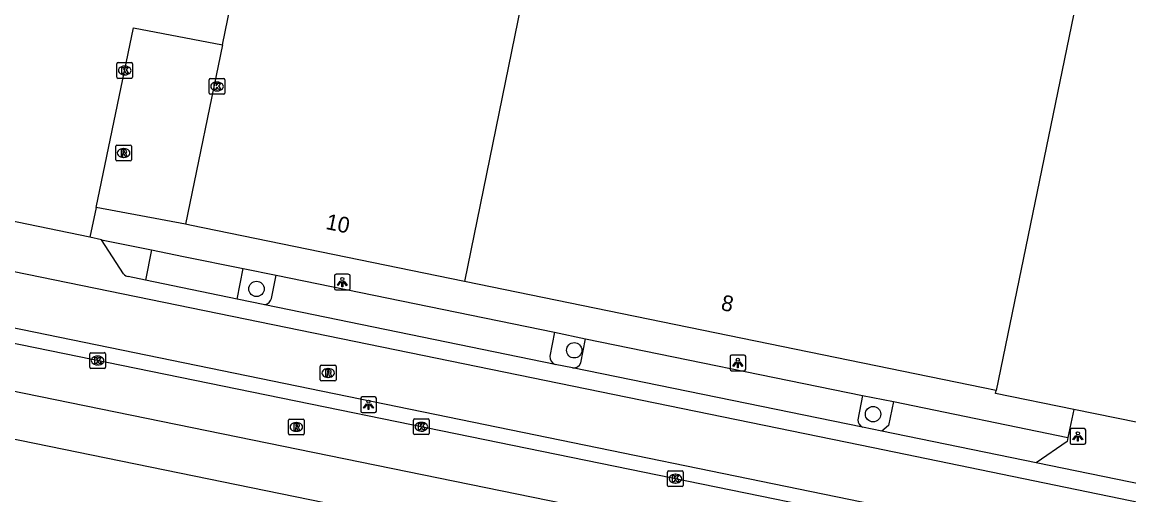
# Model space of a CAD drawing. Extents: x 157692 to 159670, y 381454 to 383289.
# Drawn here: x 158658.8 to 158729.2, y 382092.4 to 382122.5 of the extents above; entities that cross this region are included whole.
import ezdxf

# ---------------------------------------------------------------- set-up
doc = ezdxf.new("R2010")
doc.units = 0
for name, color, linetype in [('IMGEO_Boom', 7, 'Continuous'), ('IMGEO_Fietspad_gesloten', 7, 'Continuous'), ('IMGEO_Kolk', 7, 'Continuous'), ('IMGEO_Lichtpunt', 7, 'Continuous'), ('IMGEO_Pand', 7, 'Continuous'), ('IMGEO_Pand_nummerreeks', 7, 'Continuous'), ('IMGEO_Parkeervlak_open', 7, 'Continuous'), ('IMGEO_Rijbaan_lokaal_gesloten', 7, 'Continuous'), ('IMGEO_Rijbaan_lokaal_open', 7, 'Continuous'), ('IMGEO_Rijbaan_regionaal_gesloten', 7, 'Continuous'), ('IMGEO_Rioolput', 7, 'Continuous'), ('IMGEO_Voetpad_open', 7, 'Continuous')]:
    doc.layers.add(name, color=color, linetype=linetype)

msp = doc.modelspace()

# ---------------------------------------------------------------- linework, layer by layer
at = {"layer": 'IMGEO_Boom'}
for centre in [(158673.736, 382105.557), (158693.945, 382101.647), (158712.953, 382097.579)]:
    msp.add_circle(centre, 0.489, dxfattribs=at)
at = {"layer": 'IMGEO_Fietspad_gesloten'}
msp.add_lwpolyline([(158640.458, 382106.746), (158759.226, 382082.344), (158791.317, 382075.663)], dxfattribs=at)
at = {"layer": 'IMGEO_Kolk'}
for p, q in [((158664.852, 382119.042), (158664.852, 382119.894)), ((158664.927, 382119.968), (158665.779, 382119.968)), ((158665.34, 382119.748), (158665.365, 382119.748)), ((158665.853, 382119.894), (158665.853, 382119.042)), ((158665.779, 382118.968), (158664.927, 382118.968)), ((158665.363, 382119.188), (158665.338, 382119.188)), ((158670.802, 382118.951), (158671.654, 382118.951)), ((158670.727, 382118.025), (158670.727, 382118.877)), ((158671.215, 382118.731), (158671.24, 382118.731)), ((158671.728, 382118.877), (158671.728, 382118.025)), ((158671.654, 382117.951), (158670.802, 382117.951)), ((158671.238, 382118.171), (158671.213, 382118.171)), ((158663.126, 382100.571), (158663.126, 382101.423)), ((158663.201, 382101.497), (158664.053, 382101.497)), ((158664.127, 382101.423), (158664.127, 382100.571)), ((158663.637, 382100.717), (158663.612, 382100.717)), ((158663.614, 382101.277), (158663.639, 382101.277)), ((158664.053, 382100.497), (158663.201, 382100.497)), ((158683.724, 382096.352), (158683.724, 382097.204)), ((158683.799, 382097.278), (158684.651, 382097.278)), ((158684.725, 382097.204), (158684.725, 382096.352)), ((158684.235, 382096.498), (158684.21, 382096.498)), ((158684.212, 382097.058), (158684.237, 382097.058)), ((158684.651, 382096.278), (158683.799, 382096.278)), ((158699.883, 382093.043), (158699.883, 382093.895)), ((158699.958, 382093.969), (158700.81, 382093.969)), ((158700.371, 382093.749), (158700.396, 382093.749)), ((158700.884, 382093.895), (158700.884, 382093.043)), ((158700.81, 382092.969), (158699.958, 382092.969)), ((158700.394, 382093.189), (158700.369, 382093.189))]:
    msp.add_line(p, q, dxfattribs=at)
for points in [[(158664.852, 382119.042), (158664.852, 382119.894)], [(158664.927, 382119.968), (158665.779, 382119.968)], [(158665.173, 382119.668), (158665.296, 382119.668), (158665.296, 382119.517), (158665.426, 382119.668), (158665.59, 382119.668), (158665.444, 382119.517), (158665.597, 382119.268), (158665.445, 382119.268), (158665.36, 382119.432), (158665.296, 382119.365), (158665.296, 382119.268), (158665.173, 382119.268), (158665.173, 382119.668)], [(158665.853, 382119.894), (158665.853, 382119.042)], [(158665.779, 382118.968), (158664.927, 382118.968)], [(158670.802, 382118.951), (158671.654, 382118.951)], [(158670.727, 382118.025), (158670.727, 382118.877)], [(158671.048, 382118.651), (158671.171, 382118.651), (158671.171, 382118.5), (158671.301, 382118.651), (158671.465, 382118.651), (158671.319, 382118.5), (158671.472, 382118.251), (158671.32, 382118.251), (158671.235, 382118.415), (158671.171, 382118.348), (158671.171, 382118.251), (158671.048, 382118.251), (158671.048, 382118.651)], [(158671.728, 382118.877), (158671.728, 382118.025)], [(158671.654, 382117.951), (158670.802, 382117.951)], [(158663.126, 382100.571), (158663.126, 382101.423)], [(158663.201, 382101.497), (158664.053, 382101.497)], [(158664.127, 382101.423), (158664.127, 382100.571)], [(158663.447, 382101.197), (158663.57, 382101.197), (158663.57, 382101.046), (158663.7, 382101.197), (158663.864, 382101.197), (158663.718, 382101.046), (158663.871, 382100.797), (158663.719, 382100.797), (158663.634, 382100.961), (158663.57, 382100.894), (158663.57, 382100.797), (158663.447, 382100.797), (158663.447, 382101.197)], [(158664.053, 382100.497), (158663.201, 382100.497)], [(158683.724, 382096.352), (158683.724, 382097.204)], [(158683.799, 382097.278), (158684.651, 382097.278)], [(158684.725, 382097.204), (158684.725, 382096.352)], [(158684.045, 382096.978), (158684.168, 382096.978), (158684.168, 382096.827), (158684.298, 382096.978), (158684.462, 382096.978), (158684.316, 382096.827), (158684.469, 382096.578), (158684.317, 382096.578), (158684.232, 382096.742), (158684.168, 382096.675), (158684.168, 382096.578), (158684.045, 382096.578), (158684.045, 382096.978)], [(158684.651, 382096.278), (158683.799, 382096.278)], [(158699.883, 382093.043), (158699.883, 382093.895)], [(158699.958, 382093.969), (158700.81, 382093.969)], [(158700.204, 382093.669), (158700.327, 382093.669), (158700.327, 382093.518), (158700.457, 382093.669), (158700.621, 382093.669), (158700.475, 382093.518), (158700.628, 382093.269), (158700.476, 382093.269), (158700.391, 382093.433), (158700.327, 382093.366), (158700.327, 382093.269), (158700.204, 382093.269), (158700.204, 382093.669)], [(158700.884, 382093.895), (158700.884, 382093.043)], [(158700.81, 382092.969), (158699.958, 382092.969)]]:
    msp.add_lwpolyline(points, dxfattribs=at)
for centre, start, end in [((158664.929, 382119.892), 91.55205, 178.44795), ((158664.929, 382119.892), 91.55205, 178.44795), ((158665.777, 382119.892), 1.55205, 88.44795), ((158665.777, 382119.892), 1.55205, 88.44795), ((158664.929, 382119.044), 181.55205, 268.44795), ((158664.929, 382119.044), 181.55205, 268.44795), ((158665.777, 382119.044), 271.55205, 358.44795), ((158665.777, 382119.044), 271.55205, 358.44795), ((158670.804, 382118.875), 91.55205, 178.44795), ((158670.804, 382118.875), 91.55205, 178.44795), ((158671.652, 382118.875), 1.55205, 88.44795), ((158671.652, 382118.875), 1.55205, 88.44795), ((158670.804, 382118.027), 181.55205, 268.44795), ((158670.804, 382118.027), 181.55205, 268.44795), ((158671.652, 382118.027), 271.55205, 358.44795), ((158671.652, 382118.027), 271.55205, 358.44795), ((158663.203, 382101.421), 91.55205, 178.44795), ((158663.203, 382101.421), 91.55205, 178.44795), ((158664.051, 382101.421), 1.55205, 88.44795), ((158664.051, 382101.421), 1.55205, 88.44795), ((158663.203, 382100.573), 181.55205, 268.44795), ((158663.203, 382100.573), 181.55205, 268.44795), ((158664.051, 382100.573), 271.55205, 358.44795), ((158664.051, 382100.573), 271.55205, 358.44795), ((158683.801, 382097.202), 91.55205, 178.44795), ((158683.801, 382097.202), 91.55205, 178.44795), ((158684.649, 382097.202), 1.55205, 88.44795), ((158684.649, 382097.202), 1.55205, 88.44795), ((158683.801, 382096.354), 181.55205, 268.44795), ((158683.801, 382096.354), 181.55205, 268.44795), ((158684.649, 382096.354), 271.55205, 358.44795), ((158684.649, 382096.354), 271.55205, 358.44795), ((158699.96, 382093.893), 91.55205, 178.44795), ((158699.96, 382093.893), 91.55205, 178.44795), ((158700.808, 382093.893), 1.55205, 88.44795), ((158700.808, 382093.893), 1.55205, 88.44795), ((158699.96, 382093.045), 181.55205, 268.44795), ((158699.96, 382093.045), 181.55205, 268.44795), ((158700.808, 382093.045), 271.55205, 358.44795), ((158700.808, 382093.045), 271.55205, 358.44795)]:
    msp.add_arc(centre, 0.0765, start, end, dxfattribs=at)
for centre, major_axis, ratio, start_param, end_param in [((158665.339, 382119.468), (-0.387, 0.002), 0.722429, 4.712389, 7.853982), ((158665.364, 382119.468), (-0.39, 0.002), 0.717154, 1.570796, 4.712389), ((158671.214, 382118.451), (-0.387, 0.002), 0.722429, 4.712389, 7.853982), ((158671.239, 382118.451), (-0.39, 0.002), 0.717154, 1.570796, 4.712389), ((158663.613, 382100.997), (-0.387, 0.002), 0.722429, 4.712389, 7.853982), ((158663.638, 382100.997), (-0.39, 0.002), 0.717154, 1.570796, 4.712389), ((158684.211, 382096.778), (-0.387, 0.002), 0.722429, 4.712389, 7.853982), ((158684.236, 382096.778), (-0.39, 0.002), 0.717154, 1.570796, 4.712389), ((158700.37, 382093.469), (-0.387, 0.002), 0.722429, 4.712389, 7.853982), ((158700.395, 382093.469), (-0.39, 0.002), 0.717154, 1.570796, 4.712389)]:
    msp.add_ellipse(centre, major_axis=major_axis, ratio=ratio, start_param=start_param, end_param=end_param, dxfattribs=at)
at = {"layer": 'IMGEO_Lichtpunt'}
for p, q in [((158678.694, 382106.391), (158678.694, 382105.584)), ((158678.694, 382106.391), (158678.694, 382105.584)), ((158679.596, 382106.486), (158678.788, 382106.486)), ((158679.596, 382106.486), (158678.788, 382106.486)), ((158679.69, 382105.584), (158679.69, 382106.391)), ((158679.69, 382105.584), (158679.69, 382106.391)), ((158678.788, 382105.49), (158679.596, 382105.49)), ((158678.788, 382105.49), (158679.596, 382105.49)), ((158704.758, 382101.342), (158703.95, 382101.342)), ((158704.758, 382101.342), (158703.95, 382101.342)), ((158703.856, 382101.247), (158703.856, 382100.44)), ((158703.856, 382101.247), (158703.856, 382100.44)), ((158704.852, 382100.44), (158704.852, 382101.247)), ((158704.852, 382100.44), (158704.852, 382101.247)), ((158703.95, 382100.346), (158704.758, 382100.346)), ((158703.95, 382100.346), (158704.758, 382100.346)), ((158680.364, 382098.584), (158680.364, 382097.777)), ((158680.364, 382098.584), (158680.364, 382097.777)), ((158681.266, 382098.679), (158680.458, 382098.679)), ((158681.266, 382098.679), (158680.458, 382098.679)), ((158681.36, 382097.777), (158681.36, 382098.584)), ((158681.36, 382097.777), (158681.36, 382098.584)), ((158680.458, 382097.683), (158681.266, 382097.683)), ((158680.458, 382097.683), (158681.266, 382097.683)), ((158725.483, 382096.568), (158725.483, 382095.761)), ((158725.483, 382096.568), (158725.483, 382095.761)), ((158726.385, 382096.663), (158725.577, 382096.663)), ((158726.385, 382096.663), (158725.577, 382096.663)), ((158726.479, 382095.761), (158726.479, 382096.568)), ((158726.479, 382095.761), (158726.479, 382096.568)), ((158725.577, 382095.667), (158726.385, 382095.667)), ((158725.577, 382095.667), (158726.385, 382095.667))]:
    msp.add_line(p, q, dxfattribs=at)
for points in [[(158679.068, 382106.055), (158679.107, 382106.027), (158678.919, 382105.765), (158678.881, 382105.792), (158679.068, 382106.055)], [(158679.17, 382106.007), (158679.217, 382106.007), (158679.217, 382105.685), (158679.17, 382105.685), (158679.17, 382106.007)], [(158679.28, 382106.027), (158679.318, 382106.054), (158679.505, 382105.792), (158679.466, 382105.764), (158679.28, 382106.027)], [(158704.23, 382100.911), (158704.269, 382100.883), (158704.081, 382100.621), (158704.043, 382100.648), (158704.23, 382100.911)], [(158704.332, 382100.863), (158704.379, 382100.863), (158704.379, 382100.541), (158704.332, 382100.541), (158704.332, 382100.863)], [(158704.442, 382100.883), (158704.48, 382100.91), (158704.667, 382100.648), (158704.628, 382100.62), (158704.442, 382100.883)], [(158680.738, 382098.248), (158680.777, 382098.22), (158680.589, 382097.958), (158680.551, 382097.985), (158680.738, 382098.248)], [(158680.84, 382098.2), (158680.887, 382098.2), (158680.887, 382097.878), (158680.84, 382097.878), (158680.84, 382098.2)], [(158680.95, 382098.22), (158680.988, 382098.247), (158681.175, 382097.985), (158681.136, 382097.957), (158680.95, 382098.22)], [(158725.857, 382096.232), (158725.896, 382096.204), (158725.708, 382095.942), (158725.67, 382095.969), (158725.857, 382096.232)], [(158725.959, 382096.184), (158726.006, 382096.184), (158726.006, 382095.862), (158725.959, 382095.862), (158725.959, 382096.184)], [(158726.069, 382096.204), (158726.107, 382096.231), (158726.294, 382095.969), (158726.255, 382095.941), (158726.069, 382096.204)]]:
    msp.add_lwpolyline(points, dxfattribs=at)
for centre in [(158679.193, 382106.189), (158704.355, 382101.045), (158680.863, 382098.382), (158725.982, 382096.366)]:
    msp.add_circle(centre, 0.0994, dxfattribs=at)
for centre, start, end in [((158678.788, 382106.391), 90, 180), ((158678.788, 382106.391), 90, 180), ((158679.596, 382106.391), 0, 90), ((158679.596, 382106.391), 0, 90), ((158678.788, 382105.584), 180, 270), ((158678.788, 382105.584), 180, 270), ((158679.596, 382105.584), 270, 0), ((158679.596, 382105.584), 270, 360), ((158703.95, 382101.247), 90, 180), ((158703.95, 382101.247), 90, 180), ((158704.758, 382101.247), 0, 90), ((158704.758, 382101.247), 0, 90), ((158703.95, 382100.44), 180, 270), ((158703.95, 382100.44), 180, 270), ((158704.758, 382100.44), 270, 0), ((158704.758, 382100.44), 270, 360), ((158680.458, 382098.584), 90, 180), ((158680.458, 382098.584), 90, 180), ((158681.266, 382098.584), 0, 90), ((158681.266, 382098.584), 0, 90), ((158680.458, 382097.777), 180, 270), ((158680.458, 382097.777), 180, 270), ((158681.266, 382097.777), 270, 0), ((158681.266, 382097.777), 270, 360), ((158725.577, 382096.568), 90, 180), ((158725.577, 382096.568), 90, 180), ((158726.385, 382096.568), 0, 90), ((158726.385, 382096.568), 0, 90), ((158725.577, 382095.761), 180, 270), ((158725.577, 382095.761), 180, 270), ((158726.385, 382095.761), 270, 0), ((158726.385, 382095.761), 270, 360)]:
    msp.add_arc(centre, 0.0946, start, end, dxfattribs=at)
at = {"layer": 'IMGEO_Pand'}
for points in [[(158702.925, 382184.289), (158686.958, 382106.032)], [(158740.788, 382144.842), (158730.618, 382146.925), (158720.788, 382099.096)], [(158671.563, 382121.096), (158675.794, 382141.737), (158661.23, 382144.746), (158659.934, 382145.014)], [(158671.563, 382121.096), (158669.221, 382109.671)], [(158686.958, 382106.032), (158669.5, 382109.614), (158669.221, 382109.671)], [(158720.788, 382099.096), (158719.965, 382099.258), (158697.812, 382103.806), (158686.958, 382106.032)]]:
    msp.add_lwpolyline(points, dxfattribs=at)
at = {"layer": 'IMGEO_Parkeervlak_open'}
for points in [[(158674.683, 382104.955), (158674.988, 382106.425)], [(158692.698, 382102.803), (158692.401, 382101.272)], [(158694.364, 382100.858), (158694.667, 382102.373)], [(158712.287, 382098.765), (158711.976, 382097.217)], [(158714.258, 382098.383), (158713.942, 382096.848), (158713.507, 382096.508)]]:
    msp.add_lwpolyline(points, dxfattribs=at)
for centre, radius, start, end in [((158674.175, 382105.057), 0.519, 280.49549, 348.66809), ((158692.887, 382101.209), 0.49, 172.63583, 252.0539), ((158693.925, 382100.992), 0.459, 258.987, 343.06833), ((158712.472, 382097.215), 0.496, 179.78052, 248.7319)]:
    msp.add_arc(centre, radius, start, end, dxfattribs=at)
at = {"layer": 'IMGEO_Rijbaan_lokaal_gesloten'}
for points in [[(158663.538, 382110.748), (158665.906, 382122.186), (158671.563, 382121.096)], [(158669.221, 382109.671), (158663.538, 382110.748)]]:
    msp.add_lwpolyline(points, dxfattribs=at)
at = {"layer": 'IMGEO_Rijbaan_lokaal_open'}
for points in [[(158663.137, 382108.85), (158652.528, 382111.031), (158652.814, 382112.789), (158633.042, 382116.888), (158629.645, 382117.616)], [(158620.94, 382114.323), (158712.956, 382095.452), (158809.708, 382075.476)], [(158663.872, 382108.691), (158663.137, 382108.85)], [(158665.285, 382106.51), (158663.872, 382108.691)], [(158666.671, 382106.113), (158665.579, 382106.339)], [(158672.497, 382104.898), (158666.671, 382106.113)], [(158674.269, 382104.547), (158672.497, 382104.898)], [(158692.736, 382100.743), (158674.269, 382104.547)], [(158693.837, 382100.541), (158692.736, 382100.743)], [(158712.292, 382096.753), (158693.837, 382100.541)], [(158725.714, 382097.882), (158725.348, 382096.098)], [(158731.142, 382096.767), (158725.714, 382097.882)], [(158713.507, 382096.508), (158712.292, 382096.753)], [(158723.335, 382094.483), (158713.507, 382096.508)], [(158725.348, 382096.098), (158725.296, 382095.847), (158723.335, 382094.483)], [(158732.747, 382092.544), (158723.335, 382094.483)]]:
    msp.add_lwpolyline(points, dxfattribs=at)
msp.add_arc((158665.685, 382106.86), 0.531, 221.15298, 258.47966, dxfattribs=at)
at = {"layer": 'IMGEO_Rijbaan_regionaal_gesloten'}
for points in [[(158790.901, 382074.003), (158788.955, 382074.588), (158781.033, 382076.781), (158773.962, 382078.399), (158640.25, 382105.785)], [(158812.129, 382060.118), (158798.29, 382067.268), (158793.04, 382069.515), (158792.18, 382069.883), (158791.247, 382070.227), (158790.426, 382070.553), (158789.016, 382071.05), (158788.126, 382071.378), (158787.681, 382071.52), (158784.175, 382072.638), (158779.753, 382073.898), (158778.255, 382074.275), (158775.501, 382074.941), (158771.698, 382075.766), (158768.722, 382076.412), (158725.181, 382085.35), (158678.367, 382094.92), (158638.613, 382103.052)], [(158638.357, 382100.078), (158771.214, 382072.861)]]:
    msp.add_lwpolyline(points, dxfattribs=at)
at = {"layer": 'IMGEO_Rioolput'}
for p, q in [((158664.858, 382114.714), (158665.71, 382114.714)), ((158664.783, 382113.788), (158664.783, 382114.64)), ((158665.271, 382114.494), (158665.296, 382114.494)), ((158665.784, 382114.64), (158665.784, 382113.788)), ((158665.71, 382113.714), (158664.858, 382113.714)), ((158665.294, 382113.934), (158665.269, 382113.934)), ((158677.794, 382099.774), (158677.794, 382100.626)), ((158677.869, 382100.7), (158678.721, 382100.7)), ((158678.795, 382100.626), (158678.795, 382099.774)), ((158678.305, 382099.92), (158678.28, 382099.92)), ((158678.282, 382100.48), (158678.307, 382100.48)), ((158678.721, 382099.7), (158677.869, 382099.7)), ((158675.769, 382096.342), (158675.769, 382097.194)), ((158675.844, 382097.268), (158676.696, 382097.268)), ((158676.77, 382097.194), (158676.77, 382096.342)), ((158676.28, 382096.488), (158676.255, 382096.488)), ((158676.257, 382097.048), (158676.282, 382097.048)), ((158676.696, 382096.268), (158675.844, 382096.268))]:
    msp.add_line(p, q, dxfattribs=at)
for points in [[(158664.858, 382114.714), (158665.71, 382114.714)], [(158664.783, 382113.788), (158664.783, 382114.64)], [(158665.372, 382114.412), (158665.12, 382114.414), (158665.12, 382114.014)], [(158665.12, 382114.014), (158665.244, 382114.014), (158665.244, 382114.176), (158665.255, 382114.176)], [(158665.298, 382114.333), (158665.244, 382114.333), (158665.244, 382114.252)], [(158665.244, 382114.252), (158665.296, 382114.252)], [(158665.302, 382114.147), (158665.373, 382114.014), (158665.513, 382114.014), (158665.448, 382114.14)], [(158665.784, 382114.64), (158665.784, 382113.788)], [(158665.71, 382113.714), (158664.858, 382113.714)], [(158677.794, 382099.774), (158677.794, 382100.626)], [(158677.869, 382100.7), (158678.721, 382100.7)], [(158678.795, 382100.626), (158678.795, 382099.774)], [(158678.383, 382100.398), (158678.131, 382100.4), (158678.131, 382100)], [(158678.131, 382100), (158678.255, 382100), (158678.255, 382100.162), (158678.266, 382100.162)], [(158678.309, 382100.319), (158678.255, 382100.319), (158678.255, 382100.238)], [(158678.255, 382100.238), (158678.307, 382100.238)], [(158678.313, 382100.133), (158678.384, 382100), (158678.524, 382100), (158678.459, 382100.126)], [(158678.721, 382099.7), (158677.869, 382099.7)], [(158675.769, 382096.342), (158675.769, 382097.194)], [(158675.844, 382097.268), (158676.696, 382097.268)], [(158676.77, 382097.194), (158676.77, 382096.342)], [(158676.358, 382096.966), (158676.106, 382096.968), (158676.106, 382096.568)], [(158676.106, 382096.568), (158676.23, 382096.568), (158676.23, 382096.73), (158676.241, 382096.73)], [(158676.284, 382096.887), (158676.23, 382096.887), (158676.23, 382096.806)], [(158676.23, 382096.806), (158676.282, 382096.806)], [(158676.288, 382096.701), (158676.359, 382096.568), (158676.499, 382096.568), (158676.434, 382096.694)], [(158676.696, 382096.268), (158675.844, 382096.268)]]:
    msp.add_lwpolyline(points, dxfattribs=at)
for centre, radius, start, end in [((158664.86, 382114.638), 0.0765, 91.55205, 178.44795), ((158664.86, 382114.638), 0.0765, 91.55205, 178.44795), ((158665.708, 382114.638), 0.0765, 1.55205, 88.44795), ((158665.708, 382114.638), 0.0765, 1.55205, 88.44795), ((158665.254, 382114.123), 0.0533, 26.02933, 88.69889), ((158665.28, 382114.441), 0.19, 274.7715, 282.96867), ((158665.304, 382114.237), 0.0964, 77.00612, 93.18647), ((158665.318, 382114.294), 0.0378, 276.66336, 79.67722), ((158665.371, 382114.302), 0.109, 350.36119, 89.41601), ((158665.369, 382114.302), 0.112, 277.58423, 350.98172), ((158665.353, 382114.087), 0.108, 29.51342, 73.79051), ((158664.86, 382113.79), 0.0765, 181.55205, 268.44795), ((158664.86, 382113.79), 0.0765, 181.55205, 268.44795), ((158665.708, 382113.79), 0.0765, 271.55205, 358.44795), ((158665.708, 382113.79), 0.0765, 271.55205, 358.44795), ((158677.871, 382100.624), 0.0765, 91.55205, 178.44795), ((158677.871, 382100.624), 0.0765, 91.55205, 178.44795), ((158678.719, 382100.624), 0.0765, 1.55205, 88.44795), ((158678.719, 382100.624), 0.0765, 1.55205, 88.44795), ((158678.265, 382100.109), 0.0533, 26.02933, 88.69889), ((158678.291, 382100.427), 0.19, 274.7715, 282.96867), ((158678.315, 382100.223), 0.0964, 77.00612, 93.18647), ((158678.329, 382100.28), 0.0378, 276.66336, 79.67722), ((158678.382, 382100.288), 0.109, 350.36119, 89.41601), ((158678.38, 382100.288), 0.112, 277.58423, 350.98172), ((158678.364, 382100.073), 0.108, 29.51342, 73.79051), ((158677.871, 382099.776), 0.0765, 181.55205, 268.44795), ((158677.871, 382099.776), 0.0765, 181.55205, 268.44795), ((158678.719, 382099.776), 0.0765, 271.55205, 358.44795), ((158678.719, 382099.776), 0.0765, 271.55205, 358.44795), ((158675.846, 382097.192), 0.0765, 91.55205, 178.44795), ((158675.846, 382097.192), 0.0765, 91.55205, 178.44795), ((158676.694, 382097.192), 0.0765, 1.55205, 88.44795), ((158676.694, 382097.192), 0.0765, 1.55205, 88.44795), ((158676.24, 382096.677), 0.0533, 26.02933, 88.69889), ((158676.266, 382096.995), 0.19, 274.7715, 282.96867), ((158676.29, 382096.791), 0.0964, 77.00612, 93.18647), ((158676.304, 382096.848), 0.0378, 276.66336, 79.67722), ((158676.357, 382096.856), 0.109, 350.36119, 89.41601), ((158676.355, 382096.856), 0.112, 277.58423, 350.98172), ((158676.339, 382096.641), 0.108, 29.51342, 73.79051), ((158675.846, 382096.344), 0.0765, 181.55205, 268.44795), ((158675.846, 382096.344), 0.0765, 181.55205, 268.44795), ((158676.694, 382096.344), 0.0765, 271.55205, 358.44795), ((158676.694, 382096.344), 0.0765, 271.55205, 358.44795)]:
    msp.add_arc(centre, radius, start, end, dxfattribs=at)
for centre, major_axis, ratio, start_param, end_param in [((158665.27, 382114.214), (-0.387, 0.002), 0.722429, 4.712389, 7.853982), ((158665.295, 382114.214), (-0.39, 0.002), 0.717154, 1.570796, 4.712389), ((158678.281, 382100.2), (-0.387, 0.002), 0.722429, 4.712389, 7.853982), ((158678.306, 382100.2), (-0.39, 0.002), 0.717154, 1.570796, 4.712389), ((158676.256, 382096.768), (-0.387, 0.002), 0.722429, 4.712389, 7.853982), ((158676.281, 382096.768), (-0.39, 0.002), 0.717154, 1.570796, 4.712389)]:
    msp.add_ellipse(centre, major_axis=major_axis, ratio=ratio, start_param=start_param, end_param=end_param, dxfattribs=at)
at = {"layer": 'IMGEO_Voetpad_open'}
for points in [[(158663.538, 382110.748), (158663.137, 382108.85)], [(158663.872, 382108.691), (158667.05, 382108.047)], [(158667.05, 382108.047), (158666.671, 382106.113)], [(158667.05, 382108.047), (158669.103, 382107.627), (158672.883, 382106.853)], [(158672.497, 382104.898), (158672.883, 382106.853)], [(158672.883, 382106.853), (158674.988, 382106.425)], [(158674.988, 382106.425), (158692.698, 382102.803)], [(158692.698, 382102.803), (158694.667, 382102.373)], [(158694.667, 382102.373), (158712.287, 382098.765)], [(158712.287, 382098.765), (158714.258, 382098.383)], [(158725.714, 382097.882), (158720.748, 382098.902), (158720.788, 382099.096)], [(158714.258, 382098.383), (158725.348, 382096.098)]]:
    msp.add_lwpolyline(points, dxfattribs=at)

# ---------------------------------------------------------------- texts
at = {"layer": 'IMGEO_Pand_nummerreeks'}
for s, rotation, p in [('10', 348.40906, (158678.09, 382109.383)), ('8', 348.3976, (158703.232, 382104.224))]:
    msp.add_text(s, height=1, rotation=rotation, dxfattribs=at).set_placement(p)

doc.saveas('drawing.dxf')
